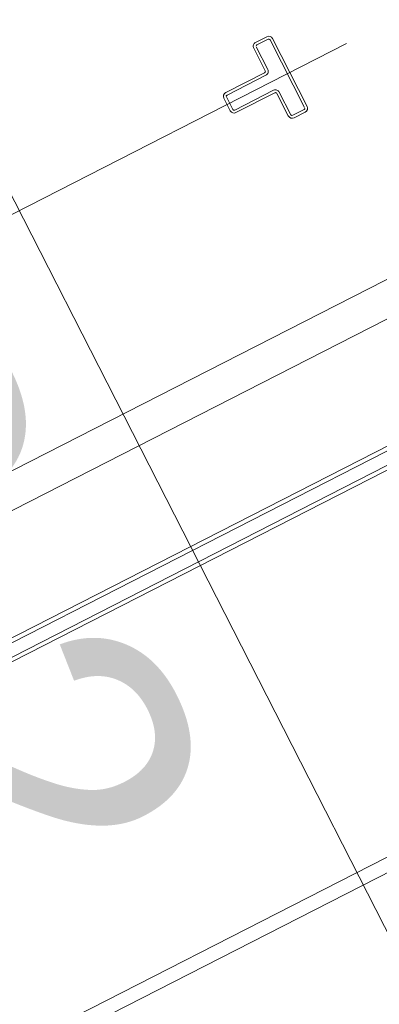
# Model space of a CAD drawing. Header units: metres. Extents: x 538891 to 1080079, y 6588829 to 13178720.
# Tile 717 of 1056: x 539905.607 to 539905.862, y 6589213.11 to 6589213.809. Entities that reach past the tile are written whole.
import ezdxf

# ---------------------------------------------------------------- set-up
doc = ezdxf.new("R2010")
doc.units = ezdxf.units.M
doc.header["$LTSCALE"] = 0.4
doc.linetypes.add('ACAD_ISO10W100', pattern=[40.5, 27, -6.75, 0, -6.75])
doc.linetypes.add('Triple Dashed', pattern=[92.604163, 66.145831, -26.458332])
doc.layers.add('AR', color=7, linetype='Continuous')
doc.layers.add('DENDRO', color=7, linetype='Continuous')
doc.styles.add('Arial', font='arial.ttf')

msp = doc.modelspace()

# ---------------------------------------------------------------- linework, layer by layer
at = {"layer": 'AR', "color": 251, "linetype": 'Continuous', "lineweight": 9, "true_color": 0x575757, "flags": 128}
for points in [[(539905.63535, 6589213.09638), (539905.87175, 6589212.63322), (539906.24584, 6589212.82416), (539906.00944, 6589213.28732)], [(539905.6488, 6589213.09202), (539905.87611, 6589212.64668), (539906.23238, 6589212.82852), (539906.00508, 6589213.27387)]]:
    msp.add_lwpolyline(points, close=True, dxfattribs=at)
at = {"layer": 'DENDRO', "color": 30, "linetype": 'Continuous', "lineweight": 25, "true_color": 0xff7f00}
msp.add_open_spline([(539908.40579, 6589206.8726), (539908.38322, 6589206.86363), (539908.36065, 6589206.85466), (539907.94977, 6589206.71638), (539907.77234, 6589206.67519), (539907.6966, 6589206.68393), (539907.46561, 6589206.77082), (539907.15945, 6589206.9974), (539906.958, 6589207.5767), (539906.9147, 6589208.13199), (539907.05735, 6589208.78893), (539907.18536, 6589209.36301), (539907.29175, 6589210.18836), (539907.14185, 6589211.59139), (539906.63783, 6589213.14536), (539905.82181, 6589214.67533), (539905.06456, 6589215.55065), (539904.57035, 6589216.09668), (539904.25788, 6589216.73723), (539904.52641, 6589217.18154), (539905.03776, 6589217.57536), (539905.90982, 6589217.73497), (539906.92806, 6589217.71774), (539908.18629, 6589217.27043), (539909.39472, 6589216.3772), (539910.10437, 6589214.72233), (539910.55276, 6589213.22272), (539911.02963, 6589211.7848), (539911.32409, 6589210.64871), (539911.53857, 6589209.4011), (539911.03323, 6589208.33495), (539910.23172, 6589207.73283), (539909.45654, 6589207.36027), (539908.98616, 6589207.13564), (539908.613, 6589206.95816), (539908.43158, 6589206.88286), (539908.41868, 6589206.87773), (539908.40579, 6589206.8726)], degree=2, knots=[0, 0, 0, 0.001744, 0.001744, 0.032871, 0.063997, 0.095124, 0.126251, 0.157378, 0.188504, 0.219631, 0.250758, 0.281885, 0.313012, 0.344138, 0.375265, 0.406392, 0.437519, 0.468646, 0.499772, 0.530899, 0.562026, 0.593153, 0.624279, 0.655406, 0.686533, 0.71766, 0.748787, 0.779913, 0.81104, 0.842167, 0.873294, 0.90442, 0.935547, 0.966674, 0.997801, 0.997801, 1, 1, 1], dxfattribs=at)

# ---------------------------------------------------------------- next in the draw order: wipeouts: each hides what was drawn before it
at = {"color": 255, "linetype": 'Continuous', "lineweight": 5}
msp.add_wipeout([(539907.37178, 6589214.9875), (539904.07622, 6589213.30544), (539904.08304, 6589213.29208), (539907.3786, 6589214.97414)], dxfattribs=at).dxf.layer = 'AR'

# ---------------------------------------------------------------- next in the draw order: linework, layer by layer
at = {"layer": 'AR', "color": 251, "linetype": 'Triple Dashed', "lineweight": 9, "true_color": 0x575757}
msp.add_line((539928.77445, 6589168.28119), (539887.92959, 6589248.30618), dxfattribs=at)
at = {"layer": 'AR', "color": 251, "linetype": 'Continuous', "lineweight": 9, "true_color": 0x575757}
for p, q in [((539905.78205, 6589213.79662), (539905.77404, 6589213.79253)), ((539905.77494, 6589213.79075), (539905.78296, 6589213.79484)), ((539905.80886, 6589213.7463), (539905.78431, 6589213.7944)), ((539905.81064, 6589213.74721), (539905.78609, 6589213.79531)), ((539905.77273, 6589213.78849), (539905.78091, 6589213.77246)), ((539905.77451, 6589213.7894), (539905.78269, 6589213.77337)), ((539905.78047, 6589213.77111), (539905.75286, 6589213.75702)), ((539905.78138, 6589213.76933), (539905.75377, 6589213.75524)), ((539905.75923, 6589213.74455), (539905.78684, 6589213.75864)), ((539905.76014, 6589213.74277), (539905.78775, 6589213.75686)), ((539905.78909, 6589213.75643), (539905.79728, 6589213.74039)), ((539905.79087, 6589213.75733), (539905.79906, 6589213.7413)), ((539905.75155, 6589213.75298), (539905.7561, 6589213.74408)), ((539905.75334, 6589213.75389), (539905.75788, 6589213.74499)), ((539905.8004, 6589213.74087), (539905.80842, 6589213.74496)), ((539905.80131, 6589213.73909), (539905.80933, 6589213.74318)), ((539905.98513, 6589213.6847), (539904.62326, 6589212.98961)), ((539905.97066, 6589213.64925), (539904.63463, 6589212.96734)), ((539904.69476, 6589212.90428), (539905.93737, 6589213.53851)), ((539904.69885, 6589212.89627), (539905.94146, 6589213.5305))]:
    msp.add_line(p, q, dxfattribs=at)
at = {"layer": 'AR', "color": 251, "linetype": 'ACAD_ISO10W100', "lineweight": 9, "true_color": 0x575757}
msp.add_line((539905.83844, 6589213.79172), (539905.1348, 6589213.43258), dxfattribs=at)
at = {"layer": 'AR', "color": 251, "linetype": 'Continuous', "lineweight": 9, "true_color": 0x575757, "flags": 128}
msp.add_lwpolyline([(539904.70021, 6589212.89359), (539904.69339, 6589212.90695), (539905.936, 6589213.54118), (539905.94282, 6589213.52782)], close=True, dxfattribs=at)
at = {"layer": 'AR', "color": 251, "linetype": 'Continuous', "lineweight": 9, "true_color": 0x575757}
for centre, radius, start, end in [((539905.78342, 6589213.79395), 0.003, 27.03982, 117.03982), ((539905.7754, 6589213.78985), 0.003, 117.03982, 207.03983), ((539905.7754, 6589213.78985), 0.001, 117.03989, 207.03974), ((539905.78342, 6589213.79395), 0.001, 27.03967, 117.03996), ((539905.78002, 6589213.772), 0.001, 297.03973, 27.03993), ((539905.78002, 6589213.772), 0.003, 297.0398, 27.03988), ((539905.75423, 6589213.75435), 0.003, 117.03983, 207.0398), ((539905.75423, 6589213.75435), 0.001, 117.0398, 207.03986), ((539905.7882, 6589213.75597), 0.003, 27.0398, 117.03986), ((539905.7882, 6589213.75597), 0.001, 27.03968, 117.03984), ((539905.75877, 6589213.74544), 0.003, 207.03987, 297.0398), ((539905.75877, 6589213.74544), 0.001, 207.03997, 297.0396), ((539905.79995, 6589213.74176), 0.001, 207.03986, 297.03981), ((539905.80796, 6589213.74585), 0.001, 297.03978, 27.03982), ((539905.80796, 6589213.74585), 0.003, 297.03983, 27.03982), ((539905.79995, 6589213.74176), 0.003, 207.03985, 297.03981)]:
    msp.add_arc(centre, radius, start, end, dxfattribs=at)
at = {"layer": 'AR', "color": 252, "linetype": 'Continuous', "true_color": 0x848484}
msp.add_solid([(539907.3786, 6589214.97414), (539904.08304, 6589213.29208), (539907.46952, 6589214.796), (539904.17396, 6589213.11394)], dxfattribs=at)

# ---------------------------------------------------------------- next in the draw order: texts
at = {"layer": 'AR', "color": 7, "insert": (539905.61586, 6589213.66231), "char_height": 0.22, "attachment_point": 1, "rotation": 297.03983, "line_spacing_factor": 1.004016, "style": 'Arial'}
msp.add_mtext('\\A1;3,2{\\H0.9851x; } m{\\H0.9851x;\\H0.6667x;\\S2 ^ ;}', dxfattribs=at)

doc.saveas('drawing.dxf')
